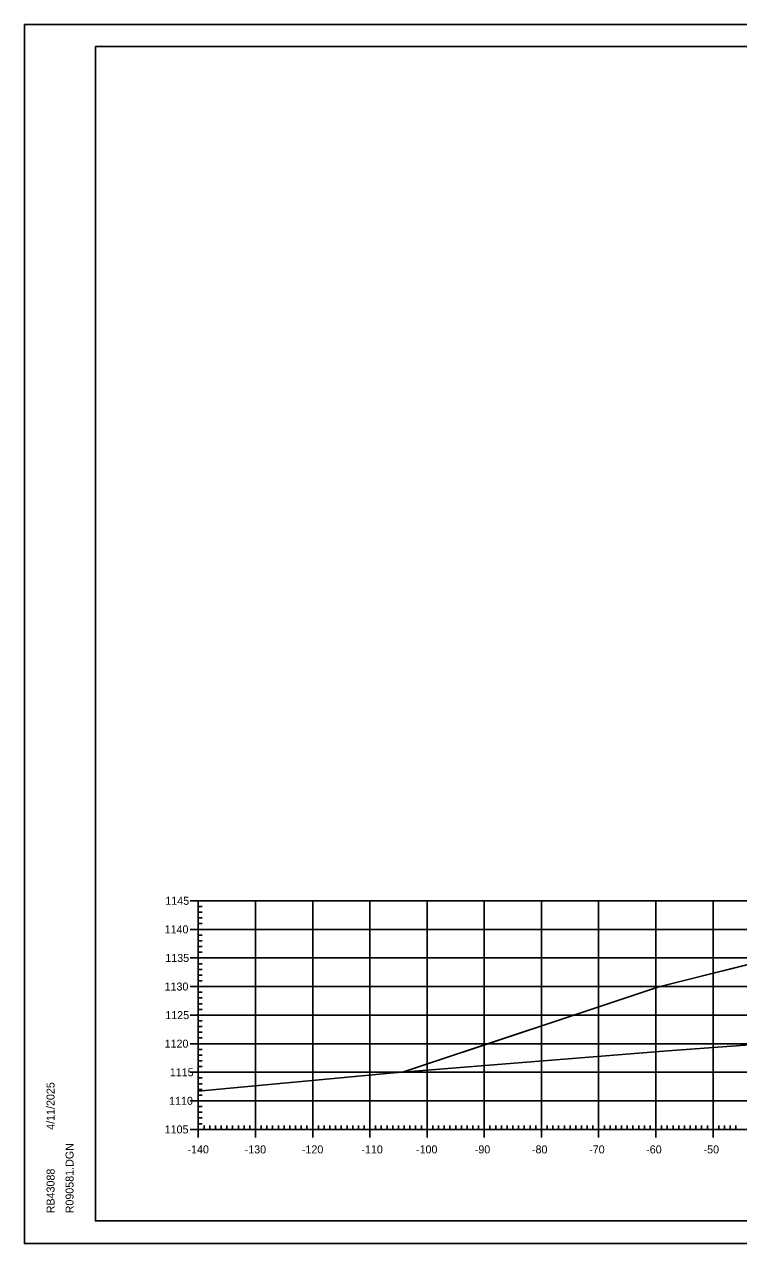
# Model space of a CAD drawing. Extents: x 1322838 to 1324533, y 339903 to 351025.
# Drawn here: x 1324200 to 1324324.9, y 343453.5 to 343666.8 of the extents above; entities that cross this region are included whole.
import ezdxf

# ---------------------------------------------------------------- set-up
doc = ezdxf.new("R2010")
doc.units = 0
for name, color, linetype in [('R_Alt Surface', 7, 'Continuous'), ('R_Axis', 7, 'Continuous'), ('R_Axis Annot', 7, 'Continuous'), ('R_Border', 7, 'Continuous'), ('R_Exist Surface', 7, 'Continuous'), ('R_Fin Surface', 7, 'Continuous'), ('R_Grid', 7, 'Continuous'), ('R_No Plot', 7, 'Continuous')]:
    doc.layers.add(name, color=color, linetype=linetype)

msp = doc.modelspace()

# ---------------------------------------------------------------- linework, layer by layer
at = {"layer": 'R_Alt Surface'}
msp.add_lwpolyline([(1324332.95, 343503.92), (1324310.95, 343498.42), (1324266.33, 343483.55)], dxfattribs=at)
at = {"layer": 'R_Axis'}
for p, q in [((1324229.05, 343513.49), (1324231.85, 343513.49)), ((1324230.45, 343473.49), (1324230.45, 343513.49)), ((1324230.45, 343512.49), (1324231.15, 343512.49)), ((1324230.45, 343511.49), (1324231.15, 343511.49)), ((1324230.45, 343510.49), (1324231.15, 343510.49)), ((1324229.05, 343508.49), (1324231.85, 343508.49)), ((1324230.45, 343509.49), (1324231.15, 343509.49)), ((1324230.45, 343507.49), (1324231.15, 343507.49)), ((1324230.45, 343506.49), (1324231.15, 343506.49)), ((1324229.05, 343503.49), (1324231.85, 343503.49)), ((1324230.45, 343505.49), (1324231.15, 343505.49)), ((1324230.45, 343504.49), (1324231.15, 343504.49)), ((1324230.45, 343502.49), (1324231.15, 343502.49)), ((1324230.45, 343501.49), (1324231.15, 343501.49)), ((1324230.45, 343500.49), (1324231.15, 343500.49)), ((1324230.45, 343499.49), (1324231.15, 343499.49)), ((1324229.05, 343498.49), (1324231.85, 343498.49)), ((1324230.45, 343497.49), (1324231.15, 343497.49)), ((1324230.45, 343496.49), (1324231.15, 343496.49)), ((1324230.45, 343495.49), (1324231.15, 343495.49)), ((1324229.05, 343493.49), (1324231.85, 343493.49)), ((1324230.45, 343494.49), (1324231.15, 343494.49)), ((1324230.45, 343492.49), (1324231.15, 343492.49)), ((1324230.45, 343491.49), (1324231.15, 343491.49)), ((1324229.05, 343488.49), (1324231.85, 343488.49)), ((1324230.45, 343490.49), (1324231.15, 343490.49)), ((1324230.45, 343489.49), (1324231.15, 343489.49)), ((1324230.45, 343487.49), (1324231.15, 343487.49)), ((1324230.45, 343486.49), (1324231.15, 343486.49)), ((1324230.45, 343485.49), (1324231.15, 343485.49)), ((1324230.45, 343484.49), (1324231.15, 343484.49)), ((1324229.05, 343483.49), (1324231.85, 343483.49)), ((1324230.45, 343482.49), (1324231.15, 343482.49)), ((1324230.45, 343481.49), (1324231.15, 343481.49)), ((1324230.45, 343480.49), (1324231.15, 343480.49)), ((1324229.05, 343478.49), (1324231.85, 343478.49)), ((1324230.45, 343479.49), (1324231.15, 343479.49)), ((1324230.45, 343477.49), (1324231.15, 343477.49)), ((1324230.45, 343476.49), (1324231.15, 343476.49)), ((1324230.45, 343475.49), (1324231.15, 343475.49)), ((1324230.45, 343472.09), (1324230.45, 343474.89)), ((1324230.45, 343474.49), (1324231.15, 343474.49)), ((1324231.45, 343473.49), (1324231.45, 343474.19)), ((1324232.45, 343473.49), (1324232.45, 343474.19)), ((1324233.45, 343473.49), (1324233.45, 343474.19)), ((1324234.45, 343473.49), (1324234.45, 343474.19)), ((1324235.45, 343473.49), (1324235.45, 343474.19)), ((1324236.45, 343473.49), (1324236.45, 343474.19)), ((1324237.45, 343473.49), (1324237.45, 343474.19)), ((1324238.45, 343473.49), (1324238.45, 343474.19)), ((1324239.45, 343473.49), (1324239.45, 343474.19)), ((1324240.45, 343472.09), (1324240.45, 343474.89)), ((1324241.45, 343473.49), (1324241.45, 343474.19)), ((1324242.45, 343473.49), (1324242.45, 343474.19)), ((1324243.45, 343473.49), (1324243.45, 343474.19)), ((1324244.45, 343473.49), (1324244.45, 343474.19)), ((1324245.45, 343473.49), (1324245.45, 343474.19)), ((1324246.45, 343473.49), (1324246.45, 343474.19)), ((1324247.45, 343473.49), (1324247.45, 343474.19)), ((1324248.45, 343473.49), (1324248.45, 343474.19)), ((1324249.45, 343473.49), (1324249.45, 343474.19)), ((1324250.45, 343472.09), (1324250.45, 343474.89)), ((1324251.45, 343473.49), (1324251.45, 343474.19)), ((1324252.45, 343473.49), (1324252.45, 343474.19)), ((1324253.45, 343473.49), (1324253.45, 343474.19)), ((1324254.45, 343473.49), (1324254.45, 343474.19)), ((1324255.45, 343473.49), (1324255.45, 343474.19)), ((1324256.45, 343473.49), (1324256.45, 343474.19)), ((1324257.45, 343473.49), (1324257.45, 343474.19)), ((1324258.45, 343473.49), (1324258.45, 343474.19)), ((1324259.45, 343473.49), (1324259.45, 343474.19)), ((1324260.45, 343472.09), (1324260.45, 343474.89)), ((1324261.45, 343473.49), (1324261.45, 343474.19)), ((1324262.45, 343473.49), (1324262.45, 343474.19)), ((1324263.45, 343473.49), (1324263.45, 343474.19)), ((1324264.45, 343473.49), (1324264.45, 343474.19)), ((1324265.45, 343473.49), (1324265.45, 343474.19)), ((1324266.45, 343473.49), (1324266.45, 343474.19)), ((1324267.45, 343473.49), (1324267.45, 343474.19)), ((1324268.45, 343473.49), (1324268.45, 343474.19)), ((1324269.45, 343473.49), (1324269.45, 343474.19)), ((1324270.45, 343472.09), (1324270.45, 343474.89)), ((1324271.45, 343473.49), (1324271.45, 343474.19)), ((1324272.45, 343473.49), (1324272.45, 343474.19)), ((1324273.45, 343473.49), (1324273.45, 343474.19)), ((1324274.45, 343473.49), (1324274.45, 343474.19)), ((1324275.45, 343473.49), (1324275.45, 343474.19)), ((1324276.45, 343473.49), (1324276.45, 343474.19)), ((1324277.45, 343473.49), (1324277.45, 343474.19)), ((1324278.45, 343473.49), (1324278.45, 343474.19)), ((1324279.45, 343473.49), (1324279.45, 343474.19)), ((1324280.45, 343472.09), (1324280.45, 343474.89)), ((1324281.45, 343473.49), (1324281.45, 343474.19)), ((1324282.45, 343473.49), (1324282.45, 343474.19)), ((1324283.45, 343473.49), (1324283.45, 343474.19)), ((1324284.45, 343473.49), (1324284.45, 343474.19)), ((1324285.45, 343473.49), (1324285.45, 343474.19)), ((1324286.45, 343473.49), (1324286.45, 343474.19)), ((1324287.45, 343473.49), (1324287.45, 343474.19)), ((1324288.45, 343473.49), (1324288.45, 343474.19)), ((1324289.45, 343473.49), (1324289.45, 343474.19)), ((1324290.45, 343472.09), (1324290.45, 343474.89)), ((1324291.45, 343473.49), (1324291.45, 343474.19)), ((1324292.45, 343473.49), (1324292.45, 343474.19)), ((1324293.45, 343473.49), (1324293.45, 343474.19)), ((1324294.45, 343473.49), (1324294.45, 343474.19)), ((1324295.45, 343473.49), (1324295.45, 343474.19)), ((1324296.45, 343473.49), (1324296.45, 343474.19)), ((1324297.45, 343473.49), (1324297.45, 343474.19)), ((1324298.45, 343473.49), (1324298.45, 343474.19)), ((1324299.45, 343473.49), (1324299.45, 343474.19)), ((1324300.45, 343472.09), (1324300.45, 343474.89)), ((1324301.45, 343473.49), (1324301.45, 343474.19)), ((1324302.45, 343473.49), (1324302.45, 343474.19)), ((1324303.45, 343473.49), (1324303.45, 343474.19)), ((1324304.45, 343473.49), (1324304.45, 343474.19)), ((1324305.45, 343473.49), (1324305.45, 343474.19)), ((1324306.45, 343473.49), (1324306.45, 343474.19)), ((1324307.45, 343473.49), (1324307.45, 343474.19)), ((1324308.45, 343473.49), (1324308.45, 343474.19)), ((1324309.45, 343473.49), (1324309.45, 343474.19)), ((1324310.45, 343472.09), (1324310.45, 343474.89)), ((1324311.45, 343473.49), (1324311.45, 343474.19)), ((1324312.45, 343473.49), (1324312.45, 343474.19)), ((1324313.45, 343473.49), (1324313.45, 343474.19)), ((1324314.45, 343473.49), (1324314.45, 343474.19)), ((1324315.45, 343473.49), (1324315.45, 343474.19)), ((1324316.45, 343473.49), (1324316.45, 343474.19)), ((1324317.45, 343473.49), (1324317.45, 343474.19)), ((1324318.45, 343473.49), (1324318.45, 343474.19)), ((1324319.45, 343473.49), (1324319.45, 343474.19)), ((1324320.45, 343472.09), (1324320.45, 343474.89)), ((1324321.45, 343473.49), (1324321.45, 343474.19)), ((1324322.45, 343473.49), (1324322.45, 343474.19)), ((1324323.45, 343473.49), (1324323.45, 343474.19)), ((1324324.45, 343473.49), (1324324.45, 343474.19)), ((1324229.05, 343473.49), (1324231.85, 343473.49)), ((1324230.45, 343473.49), (1324510.45, 343473.49))]:
    msp.add_line(p, q, dxfattribs=at)
at = {"layer": 'R_Border'}
for p, q in [((1324212.45, 343662.95), (1324528.63, 343662.95)), ((1324212.45, 343457.49), (1324212.45, 343662.95)), ((1324212.45, 343457.49), (1324212.45, 343457.49)), ((1324528.63, 343457.49), (1324212.45, 343457.49))]:
    msp.add_line(p, q, dxfattribs=at)
at = {"layer": 'R_Exist Surface'}
msp.add_lwpolyline([(1324230.45, 343480.2), (1324264.61, 343483.41), (1324312.55, 343487.23), (1324328.44, 343488.42)], dxfattribs=at)
at = {"layer": 'R_Fin Surface'}
msp.add_lwpolyline([(1324266.33, 343483.55), (1324287.2, 343490.5), (1324310.95, 343498.42), (1324325.38, 343502.03), (1324332.95, 343503.92), (1324338.95, 343503.59), (1324340.95, 343503.48), (1324370.45, 343501.86), (1324370.45, 343501.86), (1324399.95, 343500.24), (1324399.95, 343500.24), (1324401.95, 343500.13), (1324407.95, 343499.8), (1324407.96, 343499.96), (1324408.59, 343500.24), (1324408.71, 343500.3), (1324411.6, 343499.92), (1324429.94, 343497.51)], dxfattribs=at)
at = {"layer": 'R_Grid'}
for p, q in [((1324230.45, 343513.49), (1324510.45, 343513.49)), ((1324230.45, 343473.49), (1324230.45, 343513.49)), ((1324240.45, 343473.49), (1324240.45, 343513.49)), ((1324250.45, 343473.49), (1324250.45, 343513.49)), ((1324260.45, 343473.49), (1324260.45, 343513.49)), ((1324270.45, 343473.49), (1324270.45, 343513.49)), ((1324280.45, 343473.49), (1324280.45, 343513.49)), ((1324290.45, 343473.49), (1324290.45, 343513.49)), ((1324300.45, 343473.49), (1324300.45, 343513.49)), ((1324310.45, 343473.49), (1324310.45, 343513.49)), ((1324320.45, 343473.49), (1324320.45, 343513.49)), ((1324230.45, 343508.49), (1324510.45, 343508.49)), ((1324230.45, 343503.49), (1324510.45, 343503.49)), ((1324230.45, 343498.49), (1324510.45, 343498.49)), ((1324230.45, 343493.49), (1324510.45, 343493.49)), ((1324230.45, 343488.49), (1324510.45, 343488.49)), ((1324230.45, 343483.49), (1324510.45, 343483.49)), ((1324230.45, 343478.49), (1324510.45, 343478.49)), ((1324230.45, 343473.49), (1324510.45, 343473.49))]:
    msp.add_line(p, q, dxfattribs=at)
at = {"layer": 'R_No Plot'}
for p, q in [((1324200.05, 343666.84), (1324533.39, 343666.84)), ((1324200.05, 343453.51), (1324533.39, 343453.51))]:
    msp.add_line(p, q, dxfattribs=at)
for points in [[(1324200.05, 343666.84), (1324533.39, 343666.84), (1324533.39, 343453.51), (1324200.05, 343453.51)], [(1324446.37, 343662.95), (1324465.99, 343662.95), (1324465.99, 343653.07), (1324482.11, 343653.07), (1324505.3, 343653.07), (1324505.43, 343624.91), (1324528.63, 343624.91), (1324528.63, 343457.49), (1324212.45, 343457.49), (1324212.45, 343662.95)]]:
    msp.add_lwpolyline(points, close=True, dxfattribs=at)

# ---------------------------------------------------------------- texts
at = {"layer": 'R_Axis Annot'}
for s, p in [('1145', (1324224.68, 343512.79)), ('1140', (1324224.56, 343507.79)), ('1135', (1324224.68, 343502.79)), ('1130', (1324224.56, 343497.79)), ('1125', (1324224.68, 343492.79)), ('1120', (1324224.56, 343487.79)), ('1115', (1324225.47, 343482.79)), ('1110', (1324225.35, 343477.79)), ('1105', (1324224.57, 343472.79)), ('-140', (1324228.56, 343469.29)), ('-130', (1324238.56, 343469.29)), ('-120', (1324248.56, 343469.29)), ('-110', (1324258.96, 343469.29)), ('-100', (1324268.51, 343469.29)), ('-90', (1324278.79, 343469.29)), ('-80', (1324288.79, 343469.29)), ('-70', (1324298.79, 343469.29)), ('-60', (1324308.76, 343469.29)), ('-50', (1324318.79, 343469.29))]:
    msp.add_text(s, height=1.4, dxfattribs=at).set_placement(p)
at = {"layer": 'R_Border'}
for s, p in [('4/11/2025', (1324205.32, 343473.42)), ('R090581.DGN', (1324208.64, 343458.81)), ('RB43088', (1324205.32, 343458.81))]:
    msp.add_text(s, height=1.4, rotation=90, dxfattribs=at).set_placement(p)

doc.saveas('drawing.dxf')
